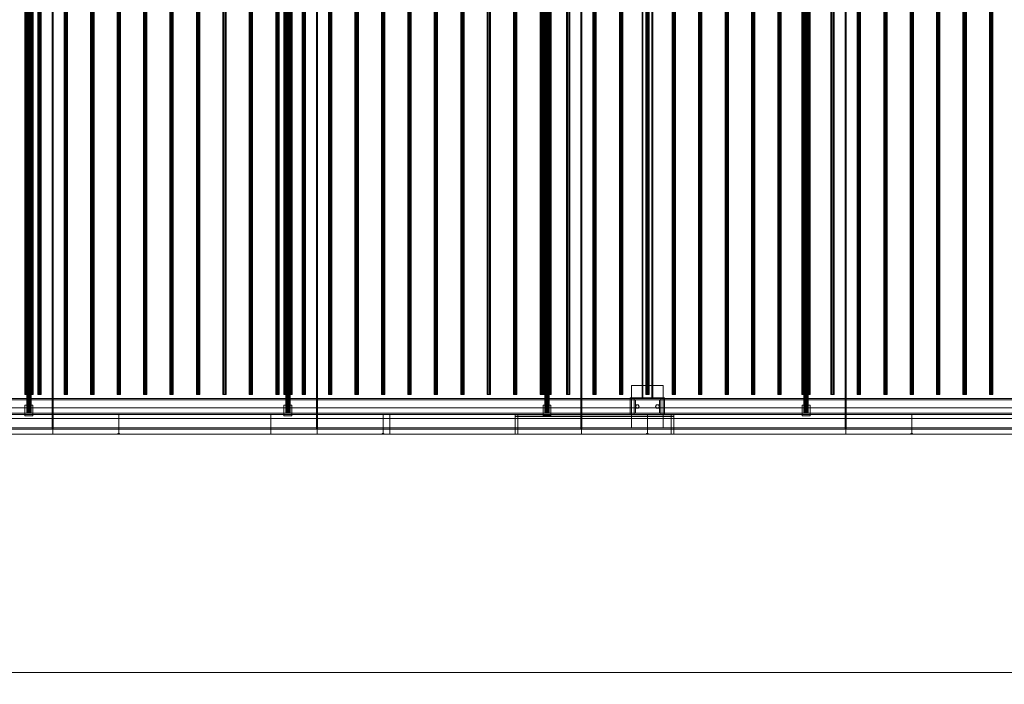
# Model space of a CAD drawing. Header units: millimetres. Extents: x -2233 to 65662, y -50530 to 6847.
# Tile 730 of 802: x 53086 to 56811, y -20345 to -17832. Entities that reach past the tile are written whole.
import ezdxf

# ---------------------------------------------------------------- set-up
doc = ezdxf.new("R2010")
doc.units = ezdxf.units.MM
doc.layers.add('COTAS_O', color=1, linetype='Continuous', lineweight=0)
doc.layers.add('superior_secador', color=7, linetype='Continuous', lineweight=0)
doc.dimstyles.new('R19_100', dxfattribs={"dimtxt": 250, "dimasz": 150, "dimexe": 150, "dimexo": 80, "dimgap": 100, "dimtad": 1, "dimtih": 1, "dimtoh": 1, "dimdsep": 46, "dimcen": 0.09, "dimadec": 0, "dimazin": 0, "dimtfac": 1, "dimtdec": 4, "dimtofl": 0, "dimtmove": 0, "dimatfit": 3, "dimfxl": 1, "dimtolj": 1, "dimtzin": 0, "dimarcsym": 0})

# ---------------------------------------------------------------- blocks, each defined once
blk = doc.blocks.new('DIM_R32_36')
at = {"layer": 'COTAS_O'}
for p, q in [((40461.1, -19400), (40461.1, -20300)), ((60461.1, -19400), (60461.1, -20300)), ((40461.1, -20300), (40611.1, -20255)), ((60461.1, -20300), (60311.1, -20255)), ((40461.1, -20300), (60461.1, -20300)), ((40461.1, -20300), (40611.1, -20345)), ((60461.1, -20300), (60311.1, -20345))]:
    blk.add_line(p, q, dxfattribs=at)
blk.add_text('20000 O', height=250, dxfattribs=at).set_placement((50461.1, -20200))

msp = doc.modelspace()

# ---------------------------------------------------------------- linework, layer by layer
at = {"layer": 'superior_secador'}
for p, q in [((53211.134, -16600), (53211.134, -19400)), ((54211.134, -16600), (54211.134, -19400)), ((55211.134, -16600), (55211.134, -19400)), ((56211.134, -16600), (56211.134, -19400)), ((53209.134, -19380), (53209.134, -16620)), ((53213.134, -16620), (53213.134, -19380)), ((54209.134, -19380), (54209.134, -16620)), ((54213.134, -16620), (54213.134, -19380)), ((55209.134, -19380), (55209.134, -16620)), ((55213.134, -16620), (55213.134, -19380)), ((56209.134, -19380), (56209.134, -16620)), ((56213.134, -16620), (56213.134, -19380)), ((53113.134, -16680), (53113.134, -19320)), ((53113.406, -16680), (53113.406, -19320)), ((53114.206, -16680), (53114.206, -19320)), ((53115.477, -16680), (53115.477, -19320)), ((53117.134, -16680), (53117.134, -19320)), ((53119.063, -16680), (53119.063, -19320)), ((53121.134, -16680), (53121.134, -19320)), ((53123.204, -16680), (53123.204, -19320)), ((53125.134, -16680), (53125.134, -19320)), ((53126.791, -16680), (53126.791, -19320)), ((53128.062, -16680), (53128.062, -19320)), ((53128.861, -16680), (53128.861, -19320)), ((53129.134, -19320), (53129.134, -16680)), ((54093.134, -16680), (54093.134, -19320)), ((54093.406, -16680), (54093.406, -19320)), ((54094.206, -16680), (54094.206, -19320)), ((54095.477, -16680), (54095.477, -19320)), ((54097.134, -16680), (54097.134, -19320)), ((54099.063, -16680), (54099.063, -19320)), ((54101.134, -16680), (54101.134, -19320)), ((54103.204, -16680), (54103.204, -19320)), ((54105.134, -16680), (54105.134, -19320)), ((54106.791, -16680), (54106.791, -19320)), ((54108.062, -16680), (54108.062, -19320)), ((54108.861, -16680), (54108.861, -19320)), ((54109.134, -19320), (54109.134, -16680)), ((55073.134, -16680), (55073.134, -19320)), ((55073.406, -16680), (55073.406, -19320)), ((55074.206, -16680), (55074.206, -19320)), ((55075.477, -16680), (55075.477, -19320)), ((55077.134, -16680), (55077.134, -19320)), ((55079.063, -16680), (55079.063, -19320)), ((55081.134, -16680), (55081.134, -19320)), ((55083.204, -16680), (55083.204, -19320)), ((55085.134, -16680), (55085.134, -19320)), ((55086.791, -16680), (55086.791, -19320)), ((55088.062, -16680), (55088.062, -19320)), ((55088.861, -16680), (55088.861, -19320)), ((55089.134, -19320), (55089.134, -16680)), ((56053.134, -16680), (56053.134, -19320)), ((56053.406, -16680), (56053.406, -19320)), ((56054.206, -16680), (56054.206, -19320)), ((56055.477, -16680), (56055.477, -19320)), ((56057.134, -16680), (56057.134, -19320)), ((56059.063, -16680), (56059.063, -19320)), ((56061.134, -16680), (56061.134, -19320)), ((56063.204, -16680), (56063.204, -19320)), ((56065.134, -16680), (56065.134, -19320)), ((56066.791, -16680), (56066.791, -19320)), ((56068.062, -16680), (56068.062, -19320)), ((56068.861, -16680), (56068.861, -19320)), ((56069.134, -19320), (56069.134, -16680)), ((53105.134, -16750), (53105.134, -19250)), ((53105.679, -16750), (53105.679, -19250)), ((53107.277, -16750), (53107.277, -19250)), ((53109.82, -16750), (53109.82, -19250)), ((53113.134, -16750), (53113.134, -19250)), ((53116.993, -16750), (53116.993, -19250)), ((53121.134, -16750), (53121.134, -19250)), ((53125.275, -16750), (53125.275, -19250)), ((53129.134, -16750), (53129.134, -19250)), ((53132.448, -16750), (53132.448, -19250)), ((53134.99, -16750), (53134.99, -19250)), ((53136.589, -16750), (53136.589, -19250)), ((53137.134, -19250), (53137.134, -16750)), ((53154.784, -16750), (53154.784, -19250)), ((53155.997, -16750), (53155.997, -19250)), ((53159.172, -16750), (53159.172, -19250)), ((53163.096, -16750), (53163.096, -19250)), ((53166.271, -16750), (53166.271, -19250)), ((53167.484, -19250), (53167.484, -16750)), ((53254.784, -16750), (53254.784, -19250)), ((53255.997, -16750), (53255.997, -19250)), ((53259.172, -16750), (53259.172, -19250)), ((53263.096, -16750), (53263.096, -19250)), ((53266.271, -16750), (53266.271, -19250)), ((53267.484, -19250), (53267.484, -16750)), ((53354.784, -16750), (53354.784, -19250)), ((53355.997, -16750), (53355.997, -19250)), ((53359.172, -16750), (53359.172, -19250)), ((53363.096, -16750), (53363.096, -19250)), ((53366.271, -16750), (53366.271, -19250)), ((53367.484, -19250), (53367.484, -16750)), ((53454.784, -16750), (53454.784, -19250)), ((53455.997, -16750), (53455.997, -19250)), ((53459.172, -16750), (53459.172, -19250)), ((53463.096, -16750), (53463.096, -19250)), ((53466.271, -16750), (53466.271, -19250)), ((53467.484, -19250), (53467.484, -16750)), ((53554.784, -16750), (53554.784, -19250)), ((53555.997, -16750), (53555.997, -19250)), ((53559.172, -16750), (53559.172, -19250)), ((53563.096, -16750), (53563.096, -19250)), ((53566.271, -16750), (53566.271, -19250)), ((53567.484, -19250), (53567.484, -16750)), ((53654.784, -16750), (53654.784, -19250)), ((53655.997, -16750), (53655.997, -19250)), ((53659.172, -16750), (53659.172, -19250)), ((53663.096, -16750), (53663.096, -19250)), ((53666.271, -16750), (53666.271, -19250)), ((53667.484, -19250), (53667.484, -16750)), ((53754.784, -16750), (53754.784, -19250)), ((53755.997, -16750), (53755.997, -19250)), ((53759.172, -16750), (53759.172, -19250)), ((53763.096, -16750), (53763.096, -19250)), ((53766.271, -16750), (53766.271, -19250)), ((53767.484, -19250), (53767.484, -16750)), ((53854.784, -16750), (53854.784, -19250)), ((53855.997, -16750), (53855.997, -19250)), ((53859.172, -16750), (53859.172, -19250)), ((53863.096, -16750), (53863.096, -19250)), ((53866.271, -16750), (53866.271, -19250)), ((53867.484, -19250), (53867.484, -16750)), ((53954.784, -16750), (53954.784, -19250)), ((53955.997, -16750), (53955.997, -19250)), ((53959.172, -16750), (53959.172, -19250)), ((53963.096, -16750), (53963.096, -19250)), ((53966.271, -16750), (53966.271, -19250)), ((53967.484, -19250), (53967.484, -16750)), ((54054.784, -16750), (54054.784, -19250)), ((54055.997, -16750), (54055.997, -19250)), ((54059.172, -16750), (54059.172, -19250)), ((54063.096, -16750), (54063.096, -19250)), ((54066.271, -16750), (54066.271, -19250)), ((54067.484, -19250), (54067.484, -16750)), ((54085.134, -16750), (54085.134, -19250)), ((54085.679, -16750), (54085.679, -19250)), ((54087.277, -16750), (54087.277, -19250)), ((54089.82, -16750), (54089.82, -19250)), ((54093.134, -16750), (54093.134, -19250)), ((54096.993, -16750), (54096.993, -19250)), ((54101.134, -16750), (54101.134, -19250)), ((54105.275, -16750), (54105.275, -19250)), ((54109.134, -16750), (54109.134, -19250)), ((54112.448, -16750), (54112.448, -19250)), ((54114.99, -16750), (54114.99, -19250)), ((54116.589, -16750), (54116.589, -19250)), ((54117.134, -19250), (54117.134, -16750)), ((54154.784, -16750), (54154.784, -19250)), ((54155.997, -16750), (54155.997, -19250)), ((54159.172, -16750), (54159.172, -19250)), ((54163.096, -16750), (54163.096, -19250)), ((54166.271, -16750), (54166.271, -19250)), ((54167.484, -19250), (54167.484, -16750)), ((54254.784, -16750), (54254.784, -19250)), ((54255.997, -16750), (54255.997, -19250)), ((54259.172, -16750), (54259.172, -19250)), ((54263.096, -16750), (54263.096, -19250)), ((54266.271, -16750), (54266.271, -19250)), ((54267.484, -19250), (54267.484, -16750)), ((54354.784, -16750), (54354.784, -19250)), ((54355.997, -16750), (54355.997, -19250)), ((54359.172, -16750), (54359.172, -19250)), ((54363.096, -16750), (54363.096, -19250)), ((54366.271, -16750), (54366.271, -19250)), ((54367.484, -19250), (54367.484, -16750)), ((54454.784, -16750), (54454.784, -19250)), ((54455.997, -16750), (54455.997, -19250)), ((54459.172, -16750), (54459.172, -19250)), ((54463.096, -16750), (54463.096, -19250)), ((54466.271, -16750), (54466.271, -19250)), ((54467.484, -19250), (54467.484, -16750)), ((54554.784, -16750), (54554.784, -19250)), ((54555.997, -16750), (54555.997, -19250)), ((54559.172, -16750), (54559.172, -19250)), ((54563.096, -16750), (54563.096, -19250)), ((54566.271, -16750), (54566.271, -19250)), ((54567.484, -19250), (54567.484, -16750)), ((54654.784, -16750), (54654.784, -19250)), ((54655.997, -16750), (54655.997, -19250)), ((54659.172, -16750), (54659.172, -19250)), ((54663.096, -16750), (54663.096, -19250)), ((54666.271, -16750), (54666.271, -19250)), ((54667.484, -19250), (54667.484, -16750)), ((54754.784, -16750), (54754.784, -19250)), ((54755.997, -16750), (54755.997, -19250)), ((54759.172, -16750), (54759.172, -19250)), ((54763.096, -16750), (54763.096, -19250)), ((54766.271, -16750), (54766.271, -19250)), ((54767.484, -19250), (54767.484, -16750)), ((54854.784, -16750), (54854.784, -19250)), ((54855.997, -16750), (54855.997, -19250)), ((54859.172, -16750), (54859.172, -19250)), ((54863.096, -16750), (54863.096, -19250)), ((54866.271, -16750), (54866.271, -19250)), ((54867.484, -19250), (54867.484, -16750)), ((54954.784, -16750), (54954.784, -19250)), ((54955.997, -16750), (54955.997, -19250)), ((54959.172, -16750), (54959.172, -19250)), ((54963.096, -16750), (54963.096, -19250)), ((54966.271, -16750), (54966.271, -19250)), ((54967.484, -19250), (54967.484, -16750)), ((55054.784, -16750), (55054.784, -19250)), ((55055.997, -16750), (55055.997, -19250)), ((55059.172, -16750), (55059.172, -19250)), ((55063.096, -16750), (55063.096, -19250)), ((55065.134, -16750), (55065.134, -19250)), ((55065.679, -16750), (55065.679, -19250)), ((55066.271, -16750), (55066.271, -19250)), ((55067.277, -16750), (55067.277, -19250)), ((55067.484, -19250), (55067.484, -16750)), ((55069.82, -16750), (55069.82, -19250)), ((55073.134, -16750), (55073.134, -19250)), ((55076.993, -16750), (55076.993, -19250)), ((55081.134, -16750), (55081.134, -19250)), ((55085.275, -16750), (55085.275, -19250)), ((55089.134, -16750), (55089.134, -19250)), ((55092.448, -16750), (55092.448, -19250)), ((55094.99, -16750), (55094.99, -19250)), ((55096.589, -16750), (55096.589, -19250)), ((55097.134, -19250), (55097.134, -16750)), ((55154.784, -16750), (55154.784, -19250)), ((55155.997, -16750), (55155.997, -19250)), ((55159.172, -16750), (55159.172, -19250)), ((55163.096, -16750), (55163.096, -19250)), ((55166.271, -16750), (55166.271, -19250)), ((55167.484, -19250), (55167.484, -16750)), ((55254.784, -16750), (55254.784, -19250)), ((55255.997, -16750), (55255.997, -19250)), ((55259.172, -16750), (55259.172, -19250)), ((55263.096, -16750), (55263.096, -19250)), ((55266.271, -16750), (55266.271, -19250)), ((55267.484, -19250), (55267.484, -16750)), ((55354.784, -16750), (55354.784, -19250)), ((55355.997, -16750), (55355.997, -19250)), ((55359.172, -16750), (55359.172, -19250)), ((55363.096, -16750), (55363.096, -19250)), ((55366.271, -16750), (55366.271, -19250)), ((55367.484, -19250), (55367.484, -16750)), ((55441.134, -19265), (55441.134, -16735)), ((55444.134, -16735), (55444.134, -19265)), ((55454.784, -16750), (55454.784, -19250)), ((55455.997, -16750), (55455.997, -19250)), ((55459.172, -16750), (55459.172, -19250)), ((55463.096, -16750), (55463.096, -19250)), ((55466.271, -16750), (55466.271, -19250)), ((55467.484, -19250), (55467.484, -16750)), ((55478.134, -19265), (55478.134, -16735)), ((55481.134, -16735), (55481.134, -19265)), ((55554.784, -16750), (55554.784, -19250)), ((55555.997, -16750), (55555.997, -19250)), ((55559.172, -16750), (55559.172, -19250)), ((55563.096, -16750), (55563.096, -19250)), ((55566.271, -16750), (55566.271, -19250)), ((55567.484, -19250), (55567.484, -16750)), ((55654.784, -16750), (55654.784, -19250)), ((55655.997, -16750), (55655.997, -19250)), ((55659.172, -16750), (55659.172, -19250)), ((55663.096, -16750), (55663.096, -19250)), ((55666.271, -16750), (55666.271, -19250)), ((55667.484, -19250), (55667.484, -16750)), ((55754.784, -16750), (55754.784, -19250)), ((55755.997, -16750), (55755.997, -19250)), ((55759.172, -16750), (55759.172, -19250)), ((55763.096, -16750), (55763.096, -19250)), ((55766.271, -16750), (55766.271, -19250)), ((55767.484, -19250), (55767.484, -16750)), ((55854.784, -16750), (55854.784, -19250)), ((55855.997, -16750), (55855.997, -19250)), ((55859.172, -16750), (55859.172, -19250)), ((55863.096, -16750), (55863.096, -19250)), ((55866.271, -16750), (55866.271, -19250)), ((55867.484, -19250), (55867.484, -16750)), ((55954.784, -16750), (55954.784, -19250)), ((55955.997, -16750), (55955.997, -19250)), ((55959.172, -16750), (55959.172, -19250)), ((55963.096, -16750), (55963.096, -19250)), ((55966.271, -16750), (55966.271, -19250)), ((55967.484, -19250), (55967.484, -16750)), ((56045.134, -16750), (56045.134, -19250)), ((56045.679, -16750), (56045.679, -19250)), ((56047.277, -16750), (56047.277, -19250)), ((56049.82, -16750), (56049.82, -19250)), ((56053.134, -16750), (56053.134, -19250)), ((56054.784, -16750), (56054.784, -19250)), ((56055.997, -16750), (56055.997, -19250)), ((56056.993, -16750), (56056.993, -19250)), ((56059.172, -16750), (56059.172, -19250)), ((56061.134, -16750), (56061.134, -19250)), ((56063.096, -16750), (56063.096, -19250)), ((56065.275, -16750), (56065.275, -19250)), ((56066.271, -16750), (56066.271, -19250)), ((56067.484, -19250), (56067.484, -16750)), ((56069.134, -16750), (56069.134, -19250)), ((56072.448, -16750), (56072.448, -19250)), ((56074.99, -16750), (56074.99, -19250)), ((56076.589, -16750), (56076.589, -19250)), ((56077.134, -19250), (56077.134, -16750)), ((56154.784, -16750), (56154.784, -19250)), ((56155.997, -16750), (56155.997, -19250)), ((56159.172, -16750), (56159.172, -19250)), ((56163.096, -16750), (56163.096, -19250)), ((56166.271, -16750), (56166.271, -19250)), ((56167.484, -19250), (56167.484, -16750)), ((56254.784, -16750), (56254.784, -19250)), ((56255.997, -16750), (56255.997, -19250)), ((56259.172, -16750), (56259.172, -19250)), ((56263.096, -16750), (56263.096, -19250)), ((56266.271, -16750), (56266.271, -19250)), ((56267.484, -19250), (56267.484, -16750)), ((56354.784, -16750), (56354.784, -19250)), ((56355.997, -16750), (56355.997, -19250)), ((56359.172, -16750), (56359.172, -19250)), ((56363.096, -16750), (56363.096, -19250)), ((56366.271, -16750), (56366.271, -19250)), ((56367.484, -19250), (56367.484, -16750)), ((56454.784, -16750), (56454.784, -19250)), ((56455.997, -16750), (56455.997, -19250)), ((56459.172, -16750), (56459.172, -19250)), ((56463.096, -16750), (56463.096, -19250)), ((56466.271, -16750), (56466.271, -19250)), ((56467.484, -19250), (56467.484, -16750)), ((56554.784, -16750), (56554.784, -19250)), ((56555.997, -16750), (56555.997, -19250)), ((56559.172, -16750), (56559.172, -19250)), ((56563.096, -16750), (56563.096, -19250)), ((56566.271, -16750), (56566.271, -19250)), ((56567.484, -19250), (56567.484, -16750)), ((56654.784, -16750), (56654.784, -19250)), ((56655.997, -16750), (56655.997, -19250)), ((56659.172, -16750), (56659.172, -19250)), ((56663.096, -16750), (56663.096, -19250)), ((56666.271, -16750), (56666.271, -19250)), ((56667.484, -19250), (56667.484, -16750)), ((56754.784, -16750), (56754.784, -19250)), ((56755.997, -16750), (56755.997, -19250)), ((56759.172, -16750), (56759.172, -19250)), ((56763.096, -16750), (56763.096, -19250)), ((56766.271, -16750), (56766.271, -19250)), ((56767.484, -19250), (56767.484, -16750)), ((55401.134, -19375), (55401.134, -19215)), ((55401.134, -19215), (55521.134, -19215)), ((55521.134, -19215), (55521.134, -19375)), ((53105.679, -19250), (53105.134, -19250)), ((53107.277, -19250), (53105.679, -19250)), ((53109.82, -19250), (53107.277, -19250)), ((53113.134, -19250), (53109.82, -19250)), ((53116.993, -19250), (53113.134, -19250)), ((53121.134, -19250), (53116.993, -19250)), ((53125.275, -19250), (53121.134, -19250)), ((53129.134, -19250), (53125.275, -19250)), ((53132.448, -19250), (53129.134, -19250)), ((53134.99, -19250), (53132.448, -19250)), ((53136.589, -19250), (53134.99, -19250)), ((53137.134, -19250), (53136.589, -19250)), ((53155.997, -19250), (53154.784, -19250)), ((53159.172, -19250), (53155.997, -19250)), ((53163.096, -19250), (53159.172, -19250)), ((53166.271, -19250), (53163.096, -19250)), ((53167.484, -19250), (53166.271, -19250)), ((53255.997, -19250), (53254.784, -19250)), ((53259.172, -19250), (53255.997, -19250)), ((53263.096, -19250), (53259.172, -19250)), ((53266.271, -19250), (53263.096, -19250)), ((53267.484, -19250), (53266.271, -19250)), ((53355.997, -19250), (53354.784, -19250)), ((53359.172, -19250), (53355.997, -19250)), ((53363.096, -19250), (53359.172, -19250)), ((53366.271, -19250), (53363.096, -19250)), ((53367.484, -19250), (53366.271, -19250)), ((53455.997, -19250), (53454.784, -19250)), ((53459.172, -19250), (53455.997, -19250)), ((53463.096, -19250), (53459.172, -19250)), ((53466.271, -19250), (53463.096, -19250)), ((53467.484, -19250), (53466.271, -19250)), ((53555.997, -19250), (53554.784, -19250)), ((53559.172, -19250), (53555.997, -19250)), ((53563.096, -19250), (53559.172, -19250)), ((53566.271, -19250), (53563.096, -19250)), ((53567.484, -19250), (53566.271, -19250)), ((53655.997, -19250), (53654.784, -19250)), ((53659.172, -19250), (53655.997, -19250)), ((53663.096, -19250), (53659.172, -19250)), ((53666.271, -19250), (53663.096, -19250)), ((53667.484, -19250), (53666.271, -19250)), ((53755.997, -19250), (53754.784, -19250)), ((53759.172, -19250), (53755.997, -19250)), ((53763.096, -19250), (53759.172, -19250)), ((53766.271, -19250), (53763.096, -19250)), ((53767.484, -19250), (53766.271, -19250)), ((53855.997, -19250), (53854.784, -19250)), ((53859.172, -19250), (53855.997, -19250)), ((53863.096, -19250), (53859.172, -19250)), ((53866.271, -19250), (53863.096, -19250)), ((53867.484, -19250), (53866.271, -19250)), ((53955.997, -19250), (53954.784, -19250)), ((53959.172, -19250), (53955.997, -19250)), ((53963.096, -19250), (53959.172, -19250)), ((53966.271, -19250), (53963.096, -19250)), ((53967.484, -19250), (53966.271, -19250)), ((54055.997, -19250), (54054.784, -19250)), ((54059.172, -19250), (54055.997, -19250)), ((54063.096, -19250), (54059.172, -19250)), ((54066.271, -19250), (54063.096, -19250)), ((54067.484, -19250), (54066.271, -19250)), ((54085.679, -19250), (54085.134, -19250)), ((54087.277, -19250), (54085.679, -19250)), ((54089.82, -19250), (54087.277, -19250)), ((54093.134, -19250), (54089.82, -19250)), ((54096.993, -19250), (54093.134, -19250)), ((54101.134, -19250), (54096.993, -19250)), ((54105.275, -19250), (54101.134, -19250)), ((54109.134, -19250), (54105.275, -19250)), ((54112.448, -19250), (54109.134, -19250)), ((54114.99, -19250), (54112.448, -19250)), ((54116.589, -19250), (54114.99, -19250)), ((54117.134, -19250), (54116.589, -19250)), ((54155.997, -19250), (54154.784, -19250)), ((54159.172, -19250), (54155.997, -19250)), ((54163.096, -19250), (54159.172, -19250)), ((54166.271, -19250), (54163.096, -19250)), ((54167.484, -19250), (54166.271, -19250)), ((54255.997, -19250), (54254.784, -19250)), ((54259.172, -19250), (54255.997, -19250)), ((54263.096, -19250), (54259.172, -19250)), ((54266.271, -19250), (54263.096, -19250)), ((54267.484, -19250), (54266.271, -19250)), ((54355.997, -19250), (54354.784, -19250)), ((54359.172, -19250), (54355.997, -19250)), ((54363.096, -19250), (54359.172, -19250)), ((54366.271, -19250), (54363.096, -19250)), ((54367.484, -19250), (54366.271, -19250)), ((54455.997, -19250), (54454.784, -19250)), ((54459.172, -19250), (54455.997, -19250)), ((54463.096, -19250), (54459.172, -19250)), ((54466.271, -19250), (54463.096, -19250)), ((54467.484, -19250), (54466.271, -19250)), ((54555.997, -19250), (54554.784, -19250)), ((54559.172, -19250), (54555.997, -19250)), ((54563.096, -19250), (54559.172, -19250)), ((54566.271, -19250), (54563.096, -19250)), ((54567.484, -19250), (54566.271, -19250)), ((54655.997, -19250), (54654.784, -19250)), ((54659.172, -19250), (54655.997, -19250)), ((54663.096, -19250), (54659.172, -19250)), ((54666.271, -19250), (54663.096, -19250)), ((54667.484, -19250), (54666.271, -19250)), ((54755.997, -19250), (54754.784, -19250)), ((54759.172, -19250), (54755.997, -19250)), ((54763.096, -19250), (54759.172, -19250)), ((54766.271, -19250), (54763.096, -19250)), ((54767.484, -19250), (54766.271, -19250)), ((54855.997, -19250), (54854.784, -19250)), ((54859.172, -19250), (54855.997, -19250)), ((54863.096, -19250), (54859.172, -19250)), ((54866.271, -19250), (54863.096, -19250)), ((54867.484, -19250), (54866.271, -19250)), ((54955.997, -19250), (54954.784, -19250)), ((54959.172, -19250), (54955.997, -19250)), ((54963.096, -19250), (54959.172, -19250)), ((54966.271, -19250), (54963.096, -19250)), ((54967.484, -19250), (54966.271, -19250)), ((55055.997, -19250), (55054.784, -19250)), ((55059.172, -19250), (55055.997, -19250)), ((55063.096, -19250), (55059.172, -19250)), ((55066.271, -19250), (55063.096, -19250)), ((55065.679, -19250), (55065.134, -19250)), ((55067.277, -19250), (55065.679, -19250)), ((55067.484, -19250), (55066.271, -19250)), ((55069.82, -19250), (55067.277, -19250)), ((55073.134, -19250), (55069.82, -19250)), ((55076.993, -19250), (55073.134, -19250)), ((55081.134, -19250), (55076.993, -19250)), ((55085.275, -19250), (55081.134, -19250)), ((55089.134, -19250), (55085.275, -19250)), ((55092.448, -19250), (55089.134, -19250)), ((55094.99, -19250), (55092.448, -19250)), ((55096.589, -19250), (55094.99, -19250)), ((55097.134, -19250), (55096.589, -19250)), ((55155.997, -19250), (55154.784, -19250)), ((55159.172, -19250), (55155.997, -19250)), ((55163.096, -19250), (55159.172, -19250)), ((55166.271, -19250), (55163.096, -19250)), ((55167.484, -19250), (55166.271, -19250)), ((55255.997, -19250), (55254.784, -19250)), ((55259.172, -19250), (55255.997, -19250)), ((55263.096, -19250), (55259.172, -19250)), ((55266.271, -19250), (55263.096, -19250)), ((55267.484, -19250), (55266.271, -19250)), ((55355.997, -19250), (55354.784, -19250)), ((55359.172, -19250), (55355.997, -19250)), ((55363.096, -19250), (55359.172, -19250)), ((55366.271, -19250), (55363.096, -19250)), ((55367.484, -19250), (55366.271, -19250)), ((55455.997, -19250), (55454.784, -19250)), ((55459.172, -19250), (55455.997, -19250)), ((55463.096, -19250), (55459.172, -19250)), ((55466.271, -19250), (55463.096, -19250)), ((55467.484, -19250), (55466.271, -19250)), ((55555.997, -19250), (55554.784, -19250)), ((55559.172, -19250), (55555.997, -19250)), ((55563.096, -19250), (55559.172, -19250)), ((55566.271, -19250), (55563.096, -19250)), ((55567.484, -19250), (55566.271, -19250)), ((55655.997, -19250), (55654.784, -19250)), ((55659.172, -19250), (55655.997, -19250)), ((55663.096, -19250), (55659.172, -19250)), ((55666.271, -19250), (55663.096, -19250)), ((55667.484, -19250), (55666.271, -19250)), ((55755.997, -19250), (55754.784, -19250)), ((55759.172, -19250), (55755.997, -19250)), ((55763.096, -19250), (55759.172, -19250)), ((55766.271, -19250), (55763.096, -19250)), ((55767.484, -19250), (55766.271, -19250)), ((55855.997, -19250), (55854.784, -19250)), ((55859.172, -19250), (55855.997, -19250)), ((55863.096, -19250), (55859.172, -19250)), ((55866.271, -19250), (55863.096, -19250)), ((55867.484, -19250), (55866.271, -19250)), ((55955.997, -19250), (55954.784, -19250)), ((55959.172, -19250), (55955.997, -19250)), ((55963.096, -19250), (55959.172, -19250)), ((55966.271, -19250), (55963.096, -19250)), ((55967.484, -19250), (55966.271, -19250)), ((56045.679, -19250), (56045.134, -19250)), ((56047.277, -19250), (56045.679, -19250)), ((56049.82, -19250), (56047.277, -19250)), ((56053.134, -19250), (56049.82, -19250)), ((56056.993, -19250), (56053.134, -19250)), ((56055.997, -19250), (56054.784, -19250)), ((56059.172, -19250), (56055.997, -19250)), ((56061.134, -19250), (56056.993, -19250)), ((56063.096, -19250), (56059.172, -19250)), ((56065.275, -19250), (56061.134, -19250)), ((56066.271, -19250), (56063.096, -19250)), ((56069.134, -19250), (56065.275, -19250)), ((56067.484, -19250), (56066.271, -19250)), ((56072.448, -19250), (56069.134, -19250)), ((56074.99, -19250), (56072.448, -19250)), ((56076.589, -19250), (56074.99, -19250)), ((56077.134, -19250), (56076.589, -19250)), ((56155.997, -19250), (56154.784, -19250)), ((56159.172, -19250), (56155.997, -19250)), ((56163.096, -19250), (56159.172, -19250)), ((56166.271, -19250), (56163.096, -19250)), ((56167.484, -19250), (56166.271, -19250)), ((56255.997, -19250), (56254.784, -19250)), ((56259.172, -19250), (56255.997, -19250)), ((56263.096, -19250), (56259.172, -19250)), ((56266.271, -19250), (56263.096, -19250)), ((56267.484, -19250), (56266.271, -19250)), ((56355.997, -19250), (56354.784, -19250)), ((56359.172, -19250), (56355.997, -19250)), ((56363.096, -19250), (56359.172, -19250)), ((56366.271, -19250), (56363.096, -19250)), ((56367.484, -19250), (56366.271, -19250)), ((56455.997, -19250), (56454.784, -19250)), ((56459.172, -19250), (56455.997, -19250)), ((56463.096, -19250), (56459.172, -19250)), ((56466.271, -19250), (56463.096, -19250)), ((56467.484, -19250), (56466.271, -19250)), ((56555.997, -19250), (56554.784, -19250)), ((56559.172, -19250), (56555.997, -19250)), ((56563.096, -19250), (56559.172, -19250)), ((56566.271, -19250), (56563.096, -19250)), ((56567.484, -19250), (56566.271, -19250)), ((56655.997, -19250), (56654.784, -19250)), ((56659.172, -19250), (56655.997, -19250)), ((56663.096, -19250), (56659.172, -19250)), ((56666.271, -19250), (56663.096, -19250)), ((56667.484, -19250), (56666.271, -19250)), ((56755.997, -19250), (56754.784, -19250)), ((56759.172, -19250), (56755.997, -19250)), ((56763.096, -19250), (56759.172, -19250)), ((56766.271, -19250), (56763.096, -19250)), ((56767.484, -19250), (56766.271, -19250)), ((40461.134, -19265), (60461.134, -19265)), ((60461.134, -19270), (40461.134, -19270)), ((53106.134, -19330), (53106.134, -19290)), ((53106.134, -19290), (53136.134, -19290)), ((53136.134, -19290), (53136.134, -19330)), ((54086.134, -19330), (54086.134, -19290)), ((54086.134, -19290), (54116.134, -19290)), ((54116.134, -19290), (54116.134, -19330)), ((55066.134, -19330), (55066.134, -19290)), ((55066.134, -19290), (55096.134, -19290)), ((55096.134, -19290), (55096.134, -19330)), ((55396.134, -19325), (55396.134, -19262)), ((55396.134, -19262), (55526.134, -19262)), ((55411.134, -19270), (55411.134, -19265)), ((55411.134, -19265), (55511.134, -19265)), ((55511.134, -19270), (55411.134, -19270)), ((55411.134, -19320), (55411.134, -19270)), ((55411.134, -19270), (55416.134, -19270)), ((55416.134, -19270), (55416.134, -19320)), ((55416.134, -19295), (55419.634, -19288.938)), ((55419.634, -19288.938), (55426.634, -19288.938)), ((55426.634, -19288.938), (55430.134, -19295)), ((55481.134, -19265), (55441.134, -19265)), ((55444.134, -19265), (55441.134, -19265)), ((55481.134, -19265), (55478.134, -19265)), ((55492.134, -19295), (55495.634, -19288.938)), ((55495.634, -19288.938), (55502.634, -19288.938)), ((55502.634, -19288.938), (55506.134, -19295)), ((55506.134, -19320), (55506.134, -19270)), ((55506.134, -19270), (55511.134, -19270)), ((55511.134, -19265), (55511.134, -19270)), ((55511.134, -19270), (55511.134, -19320)), ((55526.134, -19262), (55526.134, -19325)), ((56046.134, -19330), (56046.134, -19290)), ((56046.134, -19290), (56076.134, -19290)), ((56076.134, -19290), (56076.134, -19330)), ((40461.134, -19320), (60461.134, -19320)), ((60461.134, -19325), (40461.134, -19325)), ((40811.134, -19300), (60111.134, -19300)), ((52461.134, -19325), (53461.134, -19325)), ((53136.134, -19330), (53106.134, -19330)), ((53113.406, -19320), (53113.134, -19320)), ((53114.206, -19320), (53113.406, -19320)), ((53115.477, -19320), (53114.206, -19320)), ((53117.134, -19320), (53115.477, -19320)), ((53119.063, -19320), (53117.134, -19320)), ((53121.134, -19320), (53119.063, -19320)), ((53123.204, -19320), (53121.134, -19320)), ((53125.134, -19320), (53123.204, -19320)), ((53126.791, -19320), (53125.134, -19320)), ((53128.062, -19320), (53126.791, -19320)), ((53128.861, -19320), (53128.062, -19320)), ((53129.134, -19320), (53128.861, -19320)), ((53461.134, -19325), (53461.134, -19400)), ((53461.134, -19325), (54036.134, -19325)), ((54036.134, -19325), (54036.134, -19400)), ((54036.134, -19325), (54461.134, -19325)), ((54116.134, -19330), (54086.134, -19330)), ((54093.406, -19320), (54093.134, -19320)), ((54094.206, -19320), (54093.406, -19320)), ((54095.477, -19320), (54094.206, -19320)), ((54097.134, -19320), (54095.477, -19320)), ((54099.063, -19320), (54097.134, -19320)), ((54101.134, -19320), (54099.063, -19320)), ((54103.204, -19320), (54101.134, -19320)), ((54105.134, -19320), (54103.204, -19320)), ((54106.791, -19320), (54105.134, -19320)), ((54108.062, -19320), (54106.791, -19320)), ((54108.861, -19320), (54108.062, -19320)), ((54109.134, -19320), (54108.861, -19320)), ((54461.134, -19325), (54461.134, -19400)), ((54461.134, -19325), (54486.134, -19325)), ((54486.134, -19325), (54486.134, -19400)), ((54486.134, -19325), (54961.134, -19325)), ((54961.134, -19325), (54961.134, -19400)), ((54961.134, -19325), (55461.134, -19325)), ((54961.134, -19325), (55561.134, -19325)), ((54961.134, -19325), (54971.134, -19325)), ((54961.134, -19332), (54961.134, -19326)), ((54961.134, -19326), (55561.134, -19326)), ((54971.134, -19325), (54971.134, -19400)), ((55096.134, -19330), (55066.134, -19330)), ((55073.406, -19320), (55073.134, -19320)), ((55074.206, -19320), (55073.406, -19320)), ((55075.477, -19320), (55074.206, -19320)), ((55077.134, -19320), (55075.477, -19320)), ((55079.063, -19320), (55077.134, -19320)), ((55081.134, -19320), (55079.063, -19320)), ((55083.204, -19320), (55081.134, -19320)), ((55085.134, -19320), (55083.204, -19320)), ((55086.791, -19320), (55085.134, -19320)), ((55088.062, -19320), (55086.791, -19320)), ((55088.861, -19320), (55088.062, -19320)), ((55089.134, -19320), (55088.861, -19320)), ((55396.134, -19325), (55396.134, -19320)), ((55396.134, -19320), (55526.134, -19320)), ((55526.134, -19325), (55396.134, -19325)), ((55411.134, -19325), (55411.134, -19320)), ((55411.134, -19320), (55511.134, -19320)), ((55416.134, -19320), (55411.134, -19320)), ((55511.134, -19325), (55411.134, -19325)), ((55419.634, -19301.062), (55416.134, -19295)), ((55426.634, -19301.062), (55419.634, -19301.062)), ((55430.134, -19295), (55426.634, -19301.062)), ((55461.134, -19325), (55461.134, -19400)), ((55461.134, -19325), (55561.134, -19325)), ((55495.634, -19301.062), (55492.134, -19295)), ((55502.634, -19301.062), (55495.634, -19301.062)), ((55506.134, -19295), (55502.634, -19301.062)), ((55511.134, -19320), (55506.134, -19320)), ((55511.134, -19320), (55511.134, -19325)), ((55526.134, -19320), (55526.134, -19325)), ((55551.134, -19400), (55551.134, -19325)), ((55551.134, -19325), (55561.134, -19325)), ((55561.134, -19325), (55561.134, -19400)), ((55561.134, -19325), (56461.134, -19325)), ((55561.134, -19326), (55561.134, -19332)), ((56076.134, -19330), (56046.134, -19330)), ((56053.406, -19320), (56053.134, -19320)), ((56054.206, -19320), (56053.406, -19320)), ((56055.477, -19320), (56054.206, -19320)), ((56057.134, -19320), (56055.477, -19320)), ((56059.063, -19320), (56057.134, -19320)), ((56061.134, -19320), (56059.063, -19320)), ((56063.204, -19320), (56061.134, -19320)), ((56065.134, -19320), (56063.204, -19320)), ((56066.791, -19320), (56065.134, -19320)), ((56068.062, -19320), (56066.791, -19320)), ((56068.861, -19320), (56068.062, -19320)), ((56069.134, -19320), (56068.861, -19320)), ((56461.134, -19325), (56461.134, -19400)), ((56461.134, -19325), (57461.134, -19325)), ((60111.134, -19340), (40811.134, -19340)), ((55561.134, -19332), (54961.134, -19332)), ((40461.134, -19376), (60461.134, -19376)), ((40461.134, -19380), (60461.134, -19380)), ((60461.134, -19400), (40461.134, -19400)), ((53211.134, -19400), (52211.134, -19400)), ((53461.134, -19400), (52461.134, -19400)), ((53213.134, -19380), (53209.134, -19380)), ((54211.134, -19400), (53211.134, -19400)), ((53458.134, -19400), (53458.134, -19397)), ((53458.134, -19397), (53464.134, -19397)), ((53464.134, -19400), (53458.134, -19400)), ((54036.134, -19400), (53461.134, -19400)), ((53464.134, -19397), (53464.134, -19400)), ((54461.134, -19400), (54036.134, -19400)), ((54213.134, -19380), (54209.134, -19380)), ((55211.134, -19400), (54211.134, -19400)), ((54458.134, -19400), (54458.134, -19397)), ((54458.134, -19397), (54464.134, -19397)), ((54464.134, -19400), (54458.134, -19400)), ((54486.134, -19400), (54461.134, -19400)), ((54464.134, -19397), (54464.134, -19400)), ((54961.134, -19400), (54486.134, -19400)), ((55461.134, -19400), (54961.134, -19400)), ((55561.134, -19400), (54961.134, -19400)), ((54971.134, -19400), (54961.134, -19400)), ((55213.134, -19380), (55209.134, -19380)), ((56211.134, -19400), (55211.134, -19400)), ((55521.134, -19375), (55401.134, -19375)), ((55458.134, -19400), (55458.134, -19397)), ((55458.134, -19397), (55464.134, -19397)), ((55464.134, -19400), (55458.134, -19400)), ((55561.134, -19400), (55461.134, -19400)), ((55464.134, -19397), (55464.134, -19400)), ((55561.134, -19400), (55551.134, -19400)), ((56461.134, -19400), (55561.134, -19400)), ((56213.134, -19380), (56209.134, -19380)), ((57211.134, -19400), (56211.134, -19400)), ((56458.134, -19400), (56458.134, -19397)), ((56458.134, -19397), (56464.134, -19397)), ((56464.134, -19400), (56458.134, -19400)), ((57461.134, -19400), (56461.134, -19400)), ((56464.134, -19397), (56464.134, -19400))]:
    msp.add_line(p, q, dxfattribs=at)

# ---------------------------------------------------------------- dimensions: what is measured, and where the dimension line sits
at = {"layer": 'COTAS_O'}
dim = msp.add_aligned_dim(p1=(40461.134, -19400), p2=(60461.134, -19400), distance=-900, text='<> O', dimstyle='R19_100', dxfattribs=at)
dim.commit()
dim.dimension.update_dxf_attribs({"geometry": 'DIM_R32_36', "text_midpoint": (50461.134, -20300)})

doc.saveas('drawing.dxf')
